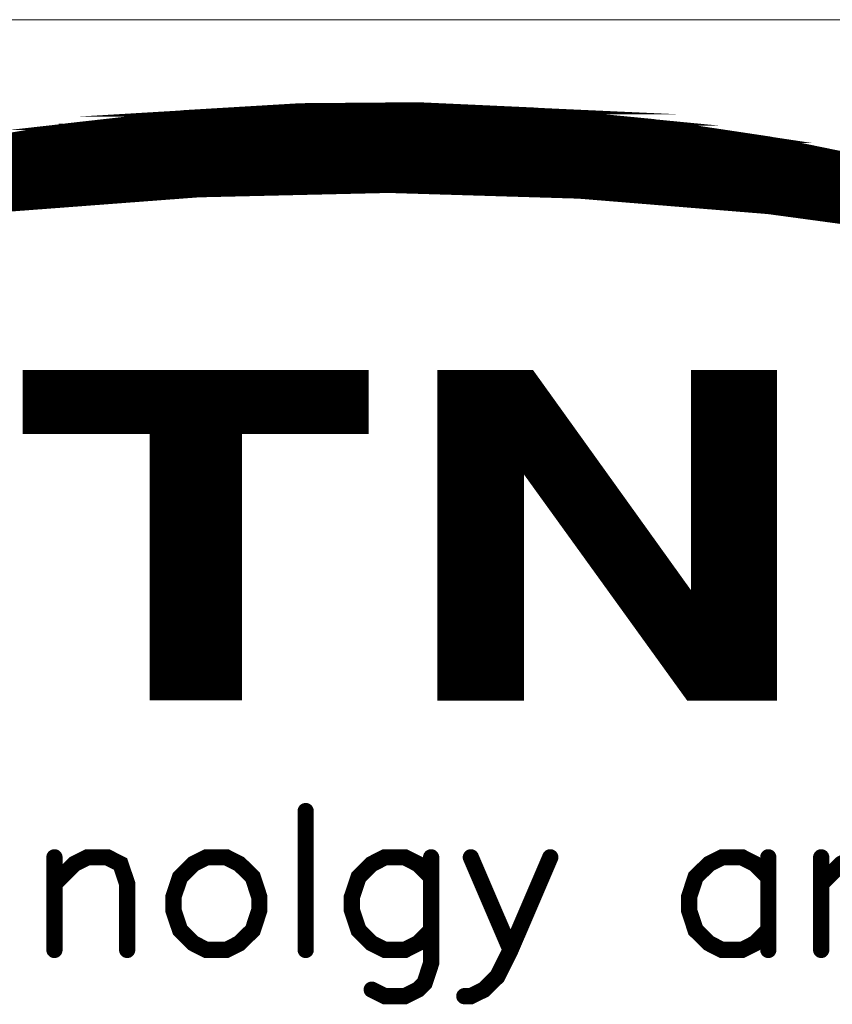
# Model space of a CAD drawing. Header units: millimetres. Extents: x 4497 to 11741, y 5958 to 12619.
# Tile 387 of 424: x 8986 to 9042, y 9069 to 9137. Entities that reach past the tile are written whole.
import ezdxf

# ---------------------------------------------------------------- set-up
doc = ezdxf.new("R2010")
doc.units = ezdxf.units.MM
doc.header["$LTSCALE"] = 0.8
doc.layers.get('0').update_dxf_attribs({"linetype": 'CONTINUOUS', "lineweight": 0})

# ---------------------------------------------------------------- blocks, each defined once
blk = doc.blocks.new('SMOOTH_0$0254')
at = {"const_width": 0.0127}
blk.add_lwpolyline([(-0.00635, 0, 1), (0.00635, 0, 1)], format="xyb", close=True, dxfattribs=at)
blk = doc.blocks.new('SMOOTH_0$064516')
at = {"const_width": 0.032258}
blk.add_lwpolyline([(-0.0161286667, 0, 1), (0.0161286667, 0, 1)], format="xyb", close=True, dxfattribs=at)
blk = doc.blocks.new('logo')
at = {"color": 7}
for points, const_width in [([(-3467.913597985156, 5347.052217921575), (-3461.790997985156, 5348.074097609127), (-3455.625486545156, 5348.769598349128), (-3449.425590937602, 5349.138862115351), (-3443.217123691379, 5349.190336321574), (-3437.008665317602, 5348.907010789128), (-3430.834528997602, 5348.305922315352), (-3424.694794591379, 5347.387070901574), (-3418.606569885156, 5346.141955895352), (-3412.595631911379, 5344.579122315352), (-3406.679097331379, 5342.707159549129), (-3400.865670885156, 5340.525978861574), (-3395.172415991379, 5338.044329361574), (-3404.927341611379, 5340.422968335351), (-3414.78528663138, 5342.277796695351), (-3424.737759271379, 5343.625939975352), (-3434.741670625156, 5344.441674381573), (-3444.771412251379, 5344.742285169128), (-3454.809725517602, 5344.51038947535), (-3464.813636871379, 5343.754718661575)], 0.3380740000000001), ([(-3456.762737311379, 5348.419217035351), (-3434.111797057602, 5348.419217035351)], 0.3380740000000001), ([(-3435.295056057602, 5348.588236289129), (-3455.748497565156, 5348.588245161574)], 0.3380740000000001), ([(-3463.777799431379, 5347.742998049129), (-3427.181288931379, 5347.743024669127)], 0.3380740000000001), ([(-3426.843161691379, 5347.574014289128), (-3463.862238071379, 5347.574005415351)], 0.3380740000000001), ([(-3421.603076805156, 5346.728838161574), (-3469.271519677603, 5346.728838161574)], 0.3380740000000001), ([(-3470.623815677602, 5346.390728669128), (-3420.250798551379, 5346.390728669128)], 0.3380740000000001), ([(-3418.222336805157, 5345.883635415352), (-3472.483213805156, 5345.88360879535)], 0.3380740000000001), ([(-3475.525835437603, 5345.207496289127), (-3415.517656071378, 5345.207478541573)], 0.3380740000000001), ([(-3474.342576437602, 5345.54557028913), (-3416.869987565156, 5345.545552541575)], 0.3380740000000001), ([(-3476.201965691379, 5344.953914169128), (-3414.587979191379, 5344.953905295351)], 0.3380740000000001), ([(-3478.737565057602, 5344.277739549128), (-3459.29831893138, 5344.277748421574)], 0.3380740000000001), ([(-3430.731048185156, 5344.362320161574), (-3412.136987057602, 5344.362320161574)], 0.3380740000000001), ([(-3411.629858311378, 5344.193265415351), (-3429.46326181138, 5344.193300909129)], 0.3380740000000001), ([(-3411.122773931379, 5344.024237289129), (-3427.519371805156, 5344.024237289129)], 0.3380740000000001), ([(-3410.615662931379, 5343.855191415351), (-3425.40642705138, 5343.855191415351)], 0.3380740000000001), ([(-3409.263322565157, 5343.348071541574), (-3422.279189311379, 5343.348098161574)], 0.3380740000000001), ([(-3463.862300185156, 5334.811711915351), (-3446.028896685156, 5334.811711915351)], 0.3380740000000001), ([(-3441.802971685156, 5334.980748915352), (-3441.802971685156, 5318.077048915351)], 0.3380740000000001), ([(-3441.549416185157, 5334.980748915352), (-3441.549416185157, 5318.077048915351)], 0.3380740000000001), ([(-3441.295860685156, 5334.980748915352), (-3441.295860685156, 5318.077048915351)], 0.3380740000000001), ([(-3441.042305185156, 5334.980748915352), (-3441.042305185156, 5318.077048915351)], 0.3380740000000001), ([(-3440.788749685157, 5334.980748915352), (-3440.788749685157, 5318.077048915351)], 0.3380740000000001), ([(-3440.535194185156, 5334.980748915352), (-3440.535194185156, 5318.077048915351)], 0.3380740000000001), ([(-3440.281638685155, 5334.980748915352), (-3440.281638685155, 5318.077048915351)], 0.3380740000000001), ([(-3439.943564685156, 5334.980748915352), (-3439.943564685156, 5318.077048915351)], 0.3380740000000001), ([(-3439.690009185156, 5334.980748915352), (-3439.690009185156, 5318.077048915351)], 0.3380740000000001), ([(-3439.436453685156, 5334.980748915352), (-3439.436453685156, 5318.077048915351)], 0.3380740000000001), ([(-3439.182898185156, 5334.980748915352), (-3439.182898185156, 5318.077048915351)], 0.3380740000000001), ([(-3438.929342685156, 5334.980748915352), (-3438.929342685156, 5318.077048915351)], 0.3380740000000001), ([(-3438.675787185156, 5334.980748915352), (-3438.675787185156, 5318.077048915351)], 0.3380740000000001), ([(-3438.422231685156, 5334.980748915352), (-3438.422231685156, 5318.077048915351)], 0.3380740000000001), ([(-3438.168676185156, 5334.980748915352), (-3438.168676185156, 5318.077048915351)], 0.3380740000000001), ([(-3437.915120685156, 5334.980748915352), (-3437.915120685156, 5318.077048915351)], 0.3380740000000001), ([(-3437.661565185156, 5334.980748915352), (-3437.661565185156, 5330.163194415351)], 0.3380740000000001), ([(-3437.408009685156, 5334.980748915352), (-3437.408009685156, 5329.909638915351)], 0.3380740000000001), ([(-3437.154454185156, 5334.811711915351), (-3437.154454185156, 5329.487046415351)], 0.3380740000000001), ([(-3428.449048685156, 5334.980748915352), (-3428.449048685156, 5318.077048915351)], 0.3380740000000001), ([(-3428.195493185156, 5334.980748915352), (-3428.195493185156, 5318.077048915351)], 0.3380740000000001), ([(-3427.941937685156, 5334.980748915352), (-3427.941937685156, 5318.077048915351)], 0.3380740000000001), ([(-3427.688382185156, 5334.980748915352), (-3427.688382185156, 5318.077048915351)], 0.3380740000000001), ([(-3427.434826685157, 5334.980748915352), (-3427.434826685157, 5318.077048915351)], 0.3380740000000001), ([(-3427.181271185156, 5334.980748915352), (-3427.181271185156, 5318.077048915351)], 0.3380740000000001), ([(-3426.927715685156, 5334.980748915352), (-3426.927715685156, 5318.077048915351)], 0.3380740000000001), ([(-3426.674160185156, 5334.980748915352), (-3426.674160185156, 5318.077048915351)], 0.3380740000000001), ([(-3426.420604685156, 5334.980748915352), (-3426.420604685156, 5318.077048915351)], 0.3380740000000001), ([(-3426.167049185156, 5334.980748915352), (-3426.167049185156, 5318.077048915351)], 0.3380740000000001), ([(-3425.913493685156, 5334.980748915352), (-3425.913493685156, 5318.077048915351)], 0.3380740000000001), ([(-3425.659938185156, 5334.980748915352), (-3425.659938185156, 5318.077048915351)], 0.3380740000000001), ([(-3425.406382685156, 5334.980748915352), (-3425.406382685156, 5318.077048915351)], 0.3380740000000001), ([(-3425.152827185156, 5334.980748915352), (-3425.152827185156, 5318.077048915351)], 0.3380740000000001), ([(-3424.899271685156, 5334.980748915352), (-3424.899271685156, 5318.077048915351)], 0.3380740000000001), ([(-3424.645716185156, 5334.980748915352), (-3424.645716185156, 5318.077048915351)], 0.3380740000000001), ([(-3446.028896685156, 5334.558156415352), (-3463.862300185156, 5334.558156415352)], 0.3380740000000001), ([(-3446.028896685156, 5334.304600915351), (-3463.862300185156, 5334.304600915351)], 0.3380740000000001), ([(-3436.900898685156, 5334.389119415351), (-3436.900898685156, 5329.233490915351)], 0.3380740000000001), ([(-3446.028896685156, 5334.051045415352), (-3463.862300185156, 5334.051045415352)], 0.3380740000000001), ([(-3446.028896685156, 5333.797489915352), (-3463.862300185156, 5333.797489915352)], 0.3380740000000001), ([(-3436.647343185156, 5334.051045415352), (-3436.647343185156, 5328.895416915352)], 0.3380740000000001), ([(-3436.393787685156, 5333.712971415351), (-3436.393787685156, 5328.55734291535)], 0.3380740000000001), ([(-3446.028896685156, 5333.543934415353), (-3463.862300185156, 5333.543934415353)], 0.3380740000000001), ([(-3446.028896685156, 5333.290378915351), (-3463.862300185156, 5333.290378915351)], 0.3380740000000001), ([(-3436.140232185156, 5333.374897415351), (-3436.140232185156, 5328.134750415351)], 0.3380740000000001), ([(-3446.028896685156, 5333.036823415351), (-3463.862300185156, 5333.036823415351)], 0.3380740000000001), ([(-3446.028896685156, 5332.783267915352), (-3463.862300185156, 5332.783267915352)], 0.3380740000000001), ([(-3435.886676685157, 5332.952304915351), (-3435.886676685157, 5327.796676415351)], 0.3380740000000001), ([(-3435.633121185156, 5332.698749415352), (-3435.633121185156, 5327.374083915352)], 0.3380740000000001), ([(-3446.028896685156, 5332.529712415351), (-3463.862300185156, 5332.529712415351)], 0.3380740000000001), ([(-3446.028896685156, 5332.276156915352), (-3463.862300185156, 5332.276156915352)], 0.3380740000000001), ([(-3435.379565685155, 5332.276156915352), (-3435.379565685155, 5327.036009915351)], 0.3380740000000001), ([(-3457.016301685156, 5332.022601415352), (-3457.016301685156, 5318.077048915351)], 0.3380740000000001), ([(-3456.762746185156, 5332.022601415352), (-3456.762746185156, 5318.077048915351)], 0.3380740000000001), ([(-3456.509190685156, 5332.022601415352), (-3456.509190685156, 5318.077048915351)], 0.3380740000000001), ([(-3456.255635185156, 5332.022601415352), (-3456.255635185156, 5318.077048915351)], 0.3380740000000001), ([(-3456.002079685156, 5332.022601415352), (-3456.002079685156, 5318.077048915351)], 0.3380740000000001), ([(-3455.748524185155, 5332.022601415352), (-3455.748524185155, 5318.077048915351)], 0.3380740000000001), ([(-3455.494968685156, 5332.022601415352), (-3455.494968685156, 5318.077048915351)], 0.3380740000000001), ([(-3455.241413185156, 5332.022601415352), (-3455.241413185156, 5318.077048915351)], 0.3380740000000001), ([(-3454.987857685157, 5332.022601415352), (-3454.987857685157, 5318.077048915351)], 0.3380740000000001), ([(-3454.734302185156, 5332.022601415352), (-3454.734302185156, 5318.077048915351)], 0.3380740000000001), ([(-3454.480746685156, 5332.022601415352), (-3454.480746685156, 5318.077048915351)], 0.3380740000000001), ([(-3454.227191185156, 5332.022601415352), (-3454.227191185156, 5318.077048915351)], 0.3380740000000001), ([(-3453.973635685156, 5332.022601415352), (-3453.973635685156, 5318.077048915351)], 0.3380740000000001), ([(-3453.720080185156, 5332.022601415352), (-3453.720080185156, 5318.077048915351)], 0.3380740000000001), ([(-3453.466524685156, 5332.022601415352), (-3453.466524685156, 5318.077048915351)], 0.3380740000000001), ([(-3453.212969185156, 5332.022601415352), (-3453.212969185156, 5318.077048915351)], 0.3380740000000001), ([(-3452.959413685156, 5332.022601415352), (-3452.959413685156, 5318.077048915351)], 0.3380740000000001), ([(-3435.126010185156, 5331.938082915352), (-3435.126010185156, 5326.697935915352)], 0.3380740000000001), ([(-3434.872454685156, 5331.60000891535), (-3434.872454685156, 5326.35986191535)], 0.3380740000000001), ([(-3434.618899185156, 5331.261934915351), (-3434.618899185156, 5325.937269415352)], 0.3380740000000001), ([(-3434.365343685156, 5330.923860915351), (-3434.365343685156, 5325.68371391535)], 0.3380740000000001), ([(-3434.111788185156, 5330.585786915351), (-3434.111788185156, 5325.26112141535)], 0.3380740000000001), ([(-3433.858232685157, 5330.247712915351), (-3433.858232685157, 5325.007565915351)], 0.3380740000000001), ([(-3433.604677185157, 5329.909638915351), (-3433.604677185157, 5324.584973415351)], 0.3380740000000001), ([(-3433.351121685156, 5329.487046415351), (-3433.351121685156, 5324.331417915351)], 0.3380740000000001), ([(-3433.097566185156, 5329.148972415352), (-3433.097566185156, 5323.908825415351)], 0.3380740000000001), ([(-3432.844010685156, 5328.810898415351), (-3432.844010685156, 5323.570751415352)], 0.3380740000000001), ([(-3432.590455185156, 5328.472824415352), (-3432.590455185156, 5323.232677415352)], 0.3380740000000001), ([(-3432.336899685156, 5328.134750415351), (-3432.336899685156, 5322.894603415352)], 0.3380740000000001), ([(-3432.083344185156, 5327.712157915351), (-3432.083344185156, 5322.472010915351)], 0.3380740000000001), ([(-3431.829788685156, 5327.374083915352), (-3431.829788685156, 5322.218455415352)], 0.3380740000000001), ([(-3431.576233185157, 5326.951491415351), (-3431.576233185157, 5321.79586291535)], 0.3380740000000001), ([(-3431.322677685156, 5326.613417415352), (-3431.322677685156, 5321.457788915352)], 0.3380740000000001), ([(-3431.069122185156, 5326.275343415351), (-3431.069122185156, 5321.11971491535)], 0.3380740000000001), ([(-3430.815566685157, 5326.021787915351), (-3430.815566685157, 5320.78164091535)], 0.3380740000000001), ([(-3430.562011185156, 5325.599195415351), (-3430.562011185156, 5320.359048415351)], 0.3380740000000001), ([(-3430.308455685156, 5325.26112141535), (-3430.308455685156, 5320.105492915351)], 0.3380740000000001), ([(-3430.054900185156, 5324.923047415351), (-3430.054900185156, 5319.682900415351)], 0.3380740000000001), ([(-3429.801344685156, 5324.584973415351), (-3429.801344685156, 5319.344826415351)], 0.3380740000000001), ([(-3429.547789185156, 5324.246899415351), (-3429.547789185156, 5319.091270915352)], 0.3380740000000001), ([(-3429.294233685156, 5323.824306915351), (-3429.294233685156, 5318.753196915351)], 0.3380740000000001), ([(-3429.040678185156, 5323.570751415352), (-3429.040678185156, 5318.330604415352)], 0.3380740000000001), ([(-3428.787122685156, 5323.148158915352), (-3428.787122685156, 5318.077048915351)], 0.3380740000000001), ([(-3428.618085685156, 5317.992530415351), (-3428.618085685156, 5323.148158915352)], 0.3380740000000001), ([(-3449.150810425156, 5311.965416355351), (-3449.150810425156, 5304.640639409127)], 0.85870796), ([(-3462.409256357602, 5308.126989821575), (-3461.361635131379, 5309.174611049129), (-3460.666081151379, 5309.526687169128), (-3459.618459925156, 5309.526687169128), (-3458.922905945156, 5309.174611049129), (-3458.570829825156, 5308.126989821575), (-3458.570829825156, 5304.640639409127)], 0.85870796), ([(-3462.409256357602, 5309.526687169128), (-3462.409256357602, 5304.640639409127)], 0.85870796), ([(-3454.388925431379, 5309.526687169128), (-3455.084479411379, 5309.174611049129), (-3455.780033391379, 5308.479057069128), (-3456.132100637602, 5307.431435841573), (-3456.132100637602, 5306.735881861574), (-3455.780033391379, 5305.688260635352), (-3455.084479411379, 5304.992706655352), (-3454.388925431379, 5304.640639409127), (-3453.341304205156, 5304.640639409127), (-3452.645750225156, 5304.992706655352), (-3451.941606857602, 5305.688260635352), (-3451.598128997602, 5306.735881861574), (-3451.598128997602, 5307.431435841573), (-3451.941606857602, 5308.479057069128), (-3452.645750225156, 5309.174611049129), (-3453.341304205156, 5309.526687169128), (-3454.388925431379, 5309.526687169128)], 0.85870796), ([(-3442.530167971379, 5308.479057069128), (-3443.225721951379, 5309.174611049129), (-3443.921275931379, 5309.526687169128), (-3444.968897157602, 5309.526687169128), (-3445.664451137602, 5309.174611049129), (-3446.360005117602, 5308.479057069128), (-3446.712072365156, 5307.431435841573), (-3446.712072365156, 5306.735881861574), (-3446.360005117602, 5305.688260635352), (-3445.664451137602, 5304.992706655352), (-3444.968897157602, 5304.640639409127), (-3443.921275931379, 5304.640639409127), (-3443.225721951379, 5304.992706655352), (-3442.530167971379, 5305.688260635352)], 0.85870796), ([(-3442.530167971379, 5309.526687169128), (-3442.530167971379, 5303.945085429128), (-3442.873654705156, 5302.897455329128), (-3443.225721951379, 5302.545388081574), (-3443.921275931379, 5302.201901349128), (-3444.968897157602, 5302.201901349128), (-3445.664451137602, 5302.545388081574)], 0.85870796), ([(-3436.244422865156, 5309.526687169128), (-3438.339674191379, 5304.640639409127), (-3439.035228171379, 5303.240942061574), (-3439.739371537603, 5302.545388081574), (-3440.434925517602, 5302.201901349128), (-3440.778403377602, 5302.201901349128)], 0.85870796), ([(-3440.434925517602, 5309.526687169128), (-3438.339674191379, 5304.640639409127)], 0.85870796), ([(-3424.737741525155, 5308.479057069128), (-3425.433295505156, 5309.174611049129), (-3426.128849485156, 5309.526687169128), (-3427.176470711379, 5309.526687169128), (-3427.872024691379, 5309.174611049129), (-3428.576168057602, 5308.479057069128), (-3428.919645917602, 5307.431435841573), (-3428.919645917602, 5306.735881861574), (-3428.576168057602, 5305.688260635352), (-3427.872024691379, 5304.992706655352), (-3427.176470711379, 5304.640639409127), (-3426.128849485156, 5304.640639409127), (-3425.433295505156, 5304.992706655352), (-3424.737741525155, 5305.688260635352)], 0.85870796), ([(-3424.737741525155, 5309.526687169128), (-3424.737741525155, 5304.640639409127)], 0.85870796), ([(-3421.946936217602, 5308.126989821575), (-3420.899314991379, 5309.174611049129), (-3420.203761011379, 5309.526687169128), (-3419.156139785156, 5309.526687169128), (-3418.451996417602, 5309.174611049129), (-3418.108518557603, 5308.126989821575), (-3418.108518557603, 5304.640639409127)], 0.85870796), ([(-3421.946936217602, 5309.526687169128), (-3421.946936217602, 5304.640639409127)], 0.85870796)]:
    blk.add_lwpolyline(points, dxfattribs=dict(at, const_width=const_width))
at = {"color": 7, "const_width": 0.3380740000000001}
for points in [[(-3459.730095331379, 5348.297359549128), (-3455.625504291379, 5348.761062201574), (-3435.597459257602, 5348.761062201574), (-3430.834528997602, 5348.297324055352)], [(-3455.616897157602, 5348.761062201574), (-3453.313166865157, 5348.898430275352), (-3437.008665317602, 5348.898465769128), (-3435.597503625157, 5348.761071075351)], [(-3453.313113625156, 5348.898474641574), (-3449.425590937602, 5349.130317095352), (-3442.089864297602, 5349.130325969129), (-3437.017245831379, 5348.898483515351)], [(-3449.417019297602, 5349.130317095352), (-3443.217150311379, 5349.181835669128), (-3443.217150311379, 5349.181835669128), (-3442.089917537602, 5349.130290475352)], [(-3461.782435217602, 5348.065499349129), (-3459.730113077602, 5348.297341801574), (-3430.834582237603, 5348.297395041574), (-3429.285307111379, 5348.065463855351)], [(-3465.909848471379, 5347.378517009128), (-3461.850981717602, 5348.056874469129), (-3429.227896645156, 5348.056901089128), (-3424.694803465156, 5347.378517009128)], [(-3461.850937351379, 5348.056883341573), (-3461.799578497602, 5348.065454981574), (-3461.799578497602, 5348.065454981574), (-3461.790980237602, 5348.056909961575)], [(-3461.790980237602, 5348.056927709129), (-3461.791006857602, 5348.065579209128), (-3429.285262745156, 5348.065508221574), (-3429.227887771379, 5348.056918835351)], [(-3467.913535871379, 5347.043664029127), (-3465.909759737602, 5347.378579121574), (-3424.694767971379, 5347.378552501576), (-3423.059510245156, 5347.043681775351)], [(-3472.035696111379, 5346.133419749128), (-3467.922151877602, 5347.043655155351), (-3423.059563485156, 5347.043690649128), (-3418.615088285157, 5346.133446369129)], [(-3473.976054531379, 5345.704110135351), (-3472.035687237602, 5346.133455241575), (-3418.606569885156, 5346.133472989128), (-3416.957576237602, 5345.704101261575)], [(-3477.436255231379, 5344.750927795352), (-3473.976072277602, 5345.704092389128), (-3416.957567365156, 5345.704074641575), (-3413.296802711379, 5344.750927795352)], [(-3478.277908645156, 5344.519032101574), (-3477.436228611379, 5344.750910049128), (-3444.779966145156, 5344.750847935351), (-3454.809690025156, 5344.519032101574)], [(-3438.576601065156, 5344.570577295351), (-3444.771465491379, 5344.750874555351), (-3413.296784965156, 5344.750883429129), (-3412.604247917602, 5344.570577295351)], [(-3434.741688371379, 5344.45893301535), (-3438.576592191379, 5344.570559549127), (-3412.604212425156, 5344.570586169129), (-3412.250911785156, 5344.458906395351)], [(-3480.817518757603, 5343.771986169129), (-3479.969849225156, 5344.055382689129), (-3460.948563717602, 5344.055338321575), (-3464.700004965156, 5343.771968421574)], [(-3479.961224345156, 5344.055347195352), (-3478.277873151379, 5344.519049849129), (-3454.809663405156, 5344.519058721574), (-3460.948439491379, 5344.055347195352)], [(-3424.737741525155, 5343.634582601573), (-3434.733107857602, 5344.458950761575), (-3412.250876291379, 5344.458959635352), (-3409.641646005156, 5343.634600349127)], [(-3484.644720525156, 5342.492486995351), (-3480.843171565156, 5343.763352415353), (-3464.822235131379, 5343.763352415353), (-3474.774663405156, 5342.492513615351)], [(-3464.813645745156, 5343.763396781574), (-3464.813672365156, 5343.772048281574), (-3464.699960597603, 5343.772012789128), (-3464.813645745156, 5343.763396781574)], [(-3417.78123453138, 5342.698579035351), (-3424.729143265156, 5343.634591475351), (-3409.641646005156, 5343.634547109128), (-3406.679115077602, 5342.698543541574)], [(-3463.911981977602, 5332.03338251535), (-3463.911955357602, 5335.064619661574), (-3445.99933961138, 5335.064610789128), (-3445.999330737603, 5332.03338251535)], [(-3442.032116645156, 5330.135669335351), (-3442.032098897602, 5335.064637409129), (-3437.240543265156, 5335.064637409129), (-3433.702567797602, 5330.135669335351)], [(-3428.644883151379, 5323.137191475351), (-3428.644874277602, 5335.064637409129), (-3424.454371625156, 5335.064619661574), (-3424.454362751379, 5323.137200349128)], [(-3457.222677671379, 5317.976372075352), (-3457.22273091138, 5332.033426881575), (-3452.680143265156, 5332.033444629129), (-3452.680116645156, 5317.976345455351)], [(-3442.032152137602, 5317.967791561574), (-3442.032161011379, 5330.135669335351), (-3437.807291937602, 5330.135722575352), (-3437.807291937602, 5317.96777381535)], [(-3432.668913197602, 5323.137209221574), (-3437.721469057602, 5330.135660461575), (-3433.702594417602, 5330.13569595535), (-3428.679231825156, 5323.137191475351)], [(-3428.93679807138, 5317.967764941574), (-3432.668859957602, 5323.137182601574), (-3424.454353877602, 5323.137200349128), (-3424.454318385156, 5317.967764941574)]]:
    blk.add_lwpolyline(points, close=True, dxfattribs=at)
at = {"color": 7, "xscale": 13.31, "yscale": 13.31, "zscale": 13.31}
for name, p in [('SMOOTH_0$0254', (-3455.625504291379, 5348.761062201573)), ('SMOOTH_0$0254', (-3455.625486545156, 5348.769598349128)), ('SMOOTH_0$0254', (-3455.616897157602, 5348.761062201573)), ('SMOOTH_0$0254', (-3453.313166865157, 5348.89843027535)), ('SMOOTH_0$0254', (-3453.313113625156, 5348.898474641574)), ('SMOOTH_0$0254', (-3449.425590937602, 5349.13886211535)), ('SMOOTH_0$0254', (-3449.425590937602, 5349.130317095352)), ('SMOOTH_0$0254', (-3449.417019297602, 5349.130317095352)), ('SMOOTH_0$0254', (-3443.217150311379, 5349.181835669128)), ('SMOOTH_0$0254', (-3443.217150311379, 5349.181835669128)), ('SMOOTH_0$0254', (-3443.217123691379, 5349.190336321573)), ('SMOOTH_0$0254', (-3442.089917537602, 5349.130290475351)), ('SMOOTH_0$0254', (-3442.089864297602, 5349.130325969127)), ('SMOOTH_0$0254', (-3437.017245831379, 5348.898483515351)), ('SMOOTH_0$0254', (-3437.008665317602, 5348.907010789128)), ('SMOOTH_0$0254', (-3437.008665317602, 5348.898465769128)), ('SMOOTH_0$0254', (-3435.597503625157, 5348.761071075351)), ('SMOOTH_0$0254', (-3435.597459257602, 5348.761062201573)), ('SMOOTH_0$0254', (-3459.730113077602, 5348.297341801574)), ('SMOOTH_0$0254', (-3459.730095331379, 5348.297359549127)), ('SMOOTH_0$0254', (-3456.762737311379, 5348.41921703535)), ('SMOOTH_0$0254', (-3455.748497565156, 5348.588245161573)), ('SMOOTH_0$0254', (-3435.295056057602, 5348.588236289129)), ('SMOOTH_0$0254', (-3434.111797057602, 5348.41921703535)), ('SMOOTH_0$0254', (-3430.834582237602, 5348.297395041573)), ('SMOOTH_0$0254', (-3430.834528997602, 5348.30592231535)), ('SMOOTH_0$0254', (-3430.834528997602, 5348.297324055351)), ('SMOOTH_0$0254', (-3463.777799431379, 5347.742998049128)), ('SMOOTH_0$0254', (-3461.850981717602, 5348.056874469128)), ('SMOOTH_0$0254', (-3461.850937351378, 5348.056883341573)), ('SMOOTH_0$0254', (-3461.799578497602, 5348.065454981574)), ('SMOOTH_0$0254', (-3461.799578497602, 5348.065454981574)), ('SMOOTH_0$0254', (-3461.791006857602, 5348.065579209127)), ('SMOOTH_0$0254', (-3461.790997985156, 5348.074097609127)), ('SMOOTH_0$0254', (-3461.790980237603, 5348.056927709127)), ('SMOOTH_0$0254', (-3461.790980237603, 5348.056909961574)), ('SMOOTH_0$0254', (-3461.782435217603, 5348.065499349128)), ('SMOOTH_0$0254', (-3429.285307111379, 5348.065463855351)), ('SMOOTH_0$0254', (-3429.285262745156, 5348.065508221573)), ('SMOOTH_0$0254', (-3429.227896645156, 5348.056901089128)), ('SMOOTH_0$0254', (-3429.227887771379, 5348.05691883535)), ('SMOOTH_0$0254', (-3427.181288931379, 5347.743024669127)), ('SMOOTH_0$0254', (-3463.862238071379, 5347.574005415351)), ('SMOOTH_0$0254', (-3426.843161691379, 5347.574014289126)), ('SMOOTH_0$0254', (-3424.694803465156, 5347.378517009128)), ('SMOOTH_0$0254', (-3424.694794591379, 5347.387070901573)), ('SMOOTH_0$0254', (-3424.694767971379, 5347.378552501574)), ('SMOOTH_0$0254', (-3423.059563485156, 5347.043690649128)), ('SMOOTH_0$0254', (-3423.059510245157, 5347.043681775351)), ('SMOOTH_0$0254', (-3421.603076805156, 5346.728838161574)), ('SMOOTH_0$0254', (-3444.779966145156, 5344.750847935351)), ('SMOOTH_0$0254', (-3444.771465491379, 5344.75087455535)), ('SMOOTH_0$0254', (-3444.771412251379, 5344.742285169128)), ('SMOOTH_0$0254', (-3438.576601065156, 5344.570577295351)), ('SMOOTH_0$0254', (-3438.576592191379, 5344.570559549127)), ('SMOOTH_0$0254', (-3460.948563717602, 5344.055338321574)), ('SMOOTH_0$0254', (-3460.948439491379, 5344.05534719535)), ('SMOOTH_0$0254', (-3459.29831893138, 5344.277748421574)), ('SMOOTH_0$0254', (-3454.809725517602, 5344.51038947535)), ('SMOOTH_0$0254', (-3454.809690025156, 5344.519032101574)), ('SMOOTH_0$0254', (-3454.809663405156, 5344.519058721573)), ('SMOOTH_0$0254', (-3434.741688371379, 5344.458933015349)), ('SMOOTH_0$0254', (-3434.741670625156, 5344.441674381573)), ('SMOOTH_0$0254', (-3434.733107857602, 5344.458950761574)), ('SMOOTH_0$0254', (-3430.731048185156, 5344.362320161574)), ('SMOOTH_0$0254', (-3429.463261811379, 5344.193300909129)), ('SMOOTH_0$0254', (-3427.519371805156, 5344.024237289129)), ('SMOOTH_0$0254', (-3425.40642705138, 5343.85519141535)), ('SMOOTH_0$0254', (-3424.737759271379, 5343.625939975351)), ('SMOOTH_0$0254', (-3424.737741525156, 5343.634582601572)), ('SMOOTH_0$0254', (-3424.729143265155, 5343.63459147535)), ('SMOOTH_0$0254', (-3422.279189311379, 5343.348098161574)), ('SMOOTH_0$0254', (-3463.911955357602, 5335.064619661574)), ('SMOOTH_0$0254', (-3463.862300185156, 5334.81171191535)), ('SMOOTH_0$0254', (-3446.028896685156, 5334.81171191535)), ('SMOOTH_0$0254', (-3445.99933961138, 5335.064610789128)), ('SMOOTH_0$0254', (-3442.032098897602, 5335.064637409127)), ('SMOOTH_0$0254', (-3441.802971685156, 5334.980748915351)), ('SMOOTH_0$0254', (-3441.549416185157, 5334.980748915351)), ('SMOOTH_0$0254', (-3441.295860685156, 5334.980748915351)), ('SMOOTH_0$0254', (-3441.042305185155, 5334.980748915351)), ('SMOOTH_0$0254', (-3440.788749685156, 5334.980748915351)), ('SMOOTH_0$0254', (-3440.535194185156, 5334.980748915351)), ('SMOOTH_0$0254', (-3440.281638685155, 5334.980748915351)), ('SMOOTH_0$0254', (-3439.943564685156, 5334.980748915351)), ('SMOOTH_0$0254', (-3439.690009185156, 5334.980748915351)), ('SMOOTH_0$0254', (-3439.436453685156, 5334.980748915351)), ('SMOOTH_0$0254', (-3439.182898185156, 5334.980748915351)), ('SMOOTH_0$0254', (-3438.929342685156, 5334.980748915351)), ('SMOOTH_0$0254', (-3438.675787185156, 5334.980748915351)), ('SMOOTH_0$0254', (-3438.422231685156, 5334.980748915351)), ('SMOOTH_0$0254', (-3438.168676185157, 5334.980748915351)), ('SMOOTH_0$0254', (-3437.915120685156, 5334.980748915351)), ('SMOOTH_0$0254', (-3437.661565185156, 5334.980748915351)), ('SMOOTH_0$0254', (-3437.408009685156, 5334.980748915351)), ('SMOOTH_0$0254', (-3437.240543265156, 5335.064637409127)), ('SMOOTH_0$0254', (-3437.154454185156, 5334.81171191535)), ('SMOOTH_0$0254', (-3428.644874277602, 5335.064637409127)), ('SMOOTH_0$0254', (-3428.449048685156, 5334.980748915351)), ('SMOOTH_0$0254', (-3428.195493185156, 5334.980748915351)), ('SMOOTH_0$0254', (-3427.941937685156, 5334.980748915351)), ('SMOOTH_0$0254', (-3427.688382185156, 5334.980748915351)), ('SMOOTH_0$0254', (-3427.434826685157, 5334.980748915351)), ('SMOOTH_0$0254', (-3427.181271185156, 5334.980748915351)), ('SMOOTH_0$0254', (-3426.927715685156, 5334.980748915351)), ('SMOOTH_0$0254', (-3426.674160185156, 5334.980748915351)), ('SMOOTH_0$0254', (-3426.420604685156, 5334.980748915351)), ('SMOOTH_0$0254', (-3426.167049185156, 5334.980748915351)), ('SMOOTH_0$0254', (-3425.913493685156, 5334.980748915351)), ('SMOOTH_0$0254', (-3425.659938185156, 5334.980748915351)), ('SMOOTH_0$0254', (-3425.406382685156, 5334.980748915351)), ('SMOOTH_0$0254', (-3425.152827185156, 5334.980748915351)), ('SMOOTH_0$0254', (-3424.899271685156, 5334.980748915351)), ('SMOOTH_0$0254', (-3424.645716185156, 5334.980748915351)), ('SMOOTH_0$0254', (-3424.454371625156, 5335.064619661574)), ('SMOOTH_0$0254', (-3463.862300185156, 5334.558156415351)), ('SMOOTH_0$0254', (-3463.862300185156, 5334.30460091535)), ('SMOOTH_0$0254', (-3446.028896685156, 5334.558156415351)), ('SMOOTH_0$0254', (-3446.028896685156, 5334.30460091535)), ('SMOOTH_0$0254', (-3436.900898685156, 5334.38911941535)), ('SMOOTH_0$0254', (-3463.862300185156, 5334.051045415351)), ('SMOOTH_0$0254', (-3463.862300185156, 5333.797489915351)), ('SMOOTH_0$0254', (-3446.028896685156, 5334.051045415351)), ('SMOOTH_0$0254', (-3446.028896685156, 5333.797489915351)), ('SMOOTH_0$0254', (-3436.647343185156, 5334.051045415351)), ('SMOOTH_0$0254', (-3436.393787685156, 5333.712971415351)), ('SMOOTH_0$0254', (-3463.862300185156, 5333.543934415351)), ('SMOOTH_0$0254', (-3463.862300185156, 5333.290378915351)), ('SMOOTH_0$0254', (-3446.028896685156, 5333.543934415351)), ('SMOOTH_0$0254', (-3446.028896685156, 5333.290378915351)), ('SMOOTH_0$0254', (-3436.140232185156, 5333.374897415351)), ('SMOOTH_0$0254', (-3463.862300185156, 5333.036823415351)), ('SMOOTH_0$0254', (-3463.862300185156, 5332.783267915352)), ('SMOOTH_0$0254', (-3446.028896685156, 5333.036823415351)), ('SMOOTH_0$0254', (-3446.028896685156, 5332.783267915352)), ('SMOOTH_0$0254', (-3435.886676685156, 5332.952304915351)), ('SMOOTH_0$0254', (-3435.633121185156, 5332.698749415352)), ('SMOOTH_0$0254', (-3463.862300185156, 5332.529712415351)), ('SMOOTH_0$0254', (-3463.862300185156, 5332.276156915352)), ('SMOOTH_0$0254', (-3446.028896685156, 5332.529712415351)), ('SMOOTH_0$0254', (-3446.028896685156, 5332.276156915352)), ('SMOOTH_0$0254', (-3435.379565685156, 5332.276156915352)), ('SMOOTH_0$0254', (-3463.911981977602, 5332.03338251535)), ('SMOOTH_0$0254', (-3457.22273091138, 5332.033426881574)), ('SMOOTH_0$0254', (-3457.016301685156, 5332.022601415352)), ('SMOOTH_0$0254', (-3456.762746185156, 5332.022601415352)), ('SMOOTH_0$0254', (-3456.509190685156, 5332.022601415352)), ('SMOOTH_0$0254', (-3456.255635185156, 5332.022601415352)), ('SMOOTH_0$0254', (-3456.002079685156, 5332.022601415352)), ('SMOOTH_0$0254', (-3455.748524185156, 5332.022601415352)), ('SMOOTH_0$0254', (-3455.494968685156, 5332.022601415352)), ('SMOOTH_0$0254', (-3455.241413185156, 5332.022601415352)), ('SMOOTH_0$0254', (-3454.987857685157, 5332.022601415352)), ('SMOOTH_0$0254', (-3454.734302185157, 5332.022601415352)), ('SMOOTH_0$0254', (-3454.480746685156, 5332.022601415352)), ('SMOOTH_0$0254', (-3454.227191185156, 5332.022601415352)), ('SMOOTH_0$0254', (-3453.973635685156, 5332.022601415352)), ('SMOOTH_0$0254', (-3453.720080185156, 5332.022601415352)), ('SMOOTH_0$0254', (-3453.466524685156, 5332.022601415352)), ('SMOOTH_0$0254', (-3453.212969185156, 5332.022601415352)), ('SMOOTH_0$0254', (-3452.959413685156, 5332.022601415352)), ('SMOOTH_0$0254', (-3452.680143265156, 5332.033444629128)), ('SMOOTH_0$0254', (-3445.999330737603, 5332.03338251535)), ('SMOOTH_0$0254', (-3435.126010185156, 5331.938082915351)), ('SMOOTH_0$0254', (-3434.872454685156, 5331.60000891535)), ('SMOOTH_0$0254', (-3434.618899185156, 5331.261934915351)), ('SMOOTH_0$0254', (-3434.365343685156, 5330.923860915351)), ('SMOOTH_0$0254', (-3434.111788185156, 5330.585786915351)), ('SMOOTH_0$0254', (-3442.032161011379, 5330.135669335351)), ('SMOOTH_0$0254', (-3442.032116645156, 5330.135669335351)), ('SMOOTH_0$0254', (-3437.807291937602, 5330.135722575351)), ('SMOOTH_0$0254', (-3437.721469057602, 5330.135660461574)), ('SMOOTH_0$0254', (-3437.661565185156, 5330.16319441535)), ('SMOOTH_0$0254', (-3433.858232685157, 5330.247712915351)), ('SMOOTH_0$0254', (-3433.702594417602, 5330.13569595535)), ('SMOOTH_0$0254', (-3433.702567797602, 5330.135669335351)), ('SMOOTH_0$0254', (-3437.408009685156, 5329.90963891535)), ('SMOOTH_0$0254', (-3437.154454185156, 5329.48704641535)), ('SMOOTH_0$0254', (-3433.604677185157, 5329.90963891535)), ('SMOOTH_0$0254', (-3433.351121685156, 5329.48704641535)), ('SMOOTH_0$0254', (-3436.900898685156, 5329.233490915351)), ('SMOOTH_0$0254', (-3433.097566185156, 5329.148972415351)), ('SMOOTH_0$0254', (-3436.647343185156, 5328.895416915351)), ('SMOOTH_0$0254', (-3436.393787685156, 5328.55734291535)), ('SMOOTH_0$0254', (-3432.844010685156, 5328.81089841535)), ('SMOOTH_0$0254', (-3432.590455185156, 5328.472824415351)), ('SMOOTH_0$0254', (-3436.140232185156, 5328.134750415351)), ('SMOOTH_0$0254', (-3432.336899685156, 5328.134750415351)), ('SMOOTH_0$0254', (-3435.886676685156, 5327.796676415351)), ('SMOOTH_0$0254', (-3432.083344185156, 5327.712157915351)), ('SMOOTH_0$0254', (-3435.633121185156, 5327.374083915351)), ('SMOOTH_0$0254', (-3435.379565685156, 5327.03600991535)), ('SMOOTH_0$0254', (-3431.829788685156, 5327.374083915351)), ('SMOOTH_0$0254', (-3431.576233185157, 5326.951491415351)), ('SMOOTH_0$0254', (-3435.126010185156, 5326.697935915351)), ('SMOOTH_0$0254', (-3431.322677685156, 5326.61341741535)), ('SMOOTH_0$0254', (-3434.872454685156, 5326.35986191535)), ('SMOOTH_0$0254', (-3434.618899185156, 5325.937269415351)), ('SMOOTH_0$0254', (-3431.069122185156, 5326.275343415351)), ('SMOOTH_0$0254', (-3430.815566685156, 5326.021787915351)), ('SMOOTH_0$0254', (-3434.365343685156, 5325.68371391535)), ('SMOOTH_0$0254', (-3430.562011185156, 5325.599195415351)), ('SMOOTH_0$0254', (-3434.111788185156, 5325.26112141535)), ('SMOOTH_0$0254', (-3433.858232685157, 5325.007565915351)), ('SMOOTH_0$0254', (-3430.308455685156, 5325.26112141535)), ('SMOOTH_0$0254', (-3430.054900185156, 5324.923047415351)), ('SMOOTH_0$0254', (-3433.604677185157, 5324.58497341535)), ('SMOOTH_0$0254', (-3433.351121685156, 5324.33141791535)), ('SMOOTH_0$0254', (-3429.801344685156, 5324.58497341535)), ('SMOOTH_0$0254', (-3433.097566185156, 5323.90882541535)), ('SMOOTH_0$0254', (-3429.547789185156, 5324.246899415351)), ('SMOOTH_0$0254', (-3429.294233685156, 5323.82430691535)), ('SMOOTH_0$0254', (-3432.844010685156, 5323.570751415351)), ('SMOOTH_0$0254', (-3429.040678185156, 5323.570751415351)), ('SMOOTH_0$0254', (-3432.668913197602, 5323.137209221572)), ('SMOOTH_0$0254', (-3432.668859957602, 5323.137182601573)), ('SMOOTH_0$0254', (-3432.590455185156, 5323.232677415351)), ('SMOOTH_0$0254', (-3432.336899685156, 5322.894603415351)), ('SMOOTH_0$0254', (-3428.787122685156, 5323.148158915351)), ('SMOOTH_0$0254', (-3428.679231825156, 5323.137191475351)), ('SMOOTH_0$0254', (-3428.644883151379, 5323.137191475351)), ('SMOOTH_0$0254', (-3428.618085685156, 5323.148158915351)), ('SMOOTH_0$0254', (-3424.454362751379, 5323.137200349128)), ('SMOOTH_0$0254', (-3424.454353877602, 5323.137200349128)), ('SMOOTH_0$0254', (-3432.083344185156, 5322.472010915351)), ('SMOOTH_0$0254', (-3431.829788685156, 5322.218455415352)), ('SMOOTH_0$0254', (-3431.576233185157, 5321.79586291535)), ('SMOOTH_0$0254', (-3431.322677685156, 5321.457788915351)), ('SMOOTH_0$0254', (-3431.069122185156, 5321.11971491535)), ('SMOOTH_0$0254', (-3430.815566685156, 5320.78164091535)), ('SMOOTH_0$0254', (-3430.562011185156, 5320.35904841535)), ('SMOOTH_0$0254', (-3430.308455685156, 5320.105492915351)), ('SMOOTH_0$0254', (-3430.054900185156, 5319.68290041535)), ('SMOOTH_0$0254', (-3429.801344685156, 5319.34482641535)), ('SMOOTH_0$0254', (-3429.547789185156, 5319.091270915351)), ('SMOOTH_0$0254', (-3429.294233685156, 5318.75319691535)), ('SMOOTH_0$0254', (-3457.016301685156, 5318.077048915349)), ('SMOOTH_0$0254', (-3456.762746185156, 5318.077048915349)), ('SMOOTH_0$0254', (-3456.509190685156, 5318.077048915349)), ('SMOOTH_0$0254', (-3456.255635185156, 5318.077048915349)), ('SMOOTH_0$0254', (-3456.002079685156, 5318.077048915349)), ('SMOOTH_0$0254', (-3455.748524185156, 5318.077048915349)), ('SMOOTH_0$0254', (-3455.494968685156, 5318.077048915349)), ('SMOOTH_0$0254', (-3455.241413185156, 5318.077048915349)), ('SMOOTH_0$0254', (-3454.987857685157, 5318.077048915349)), ('SMOOTH_0$0254', (-3454.734302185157, 5318.077048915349)), ('SMOOTH_0$0254', (-3454.480746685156, 5318.077048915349)), ('SMOOTH_0$0254', (-3454.227191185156, 5318.077048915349)), ('SMOOTH_0$0254', (-3453.973635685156, 5318.077048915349)), ('SMOOTH_0$0254', (-3453.720080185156, 5318.077048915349)), ('SMOOTH_0$0254', (-3453.466524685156, 5318.077048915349)), ('SMOOTH_0$0254', (-3453.212969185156, 5318.077048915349)), ('SMOOTH_0$0254', (-3452.959413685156, 5318.077048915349)), ('SMOOTH_0$0254', (-3441.802971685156, 5318.077048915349)), ('SMOOTH_0$0254', (-3441.549416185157, 5318.077048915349)), ('SMOOTH_0$0254', (-3441.295860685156, 5318.077048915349)), ('SMOOTH_0$0254', (-3441.042305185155, 5318.077048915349)), ('SMOOTH_0$0254', (-3440.788749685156, 5318.077048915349)), ('SMOOTH_0$0254', (-3440.535194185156, 5318.077048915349)), ('SMOOTH_0$0254', (-3440.281638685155, 5318.077048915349)), ('SMOOTH_0$0254', (-3439.943564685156, 5318.077048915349)), ('SMOOTH_0$0254', (-3439.690009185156, 5318.077048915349)), ('SMOOTH_0$0254', (-3439.436453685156, 5318.077048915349)), ('SMOOTH_0$0254', (-3439.182898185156, 5318.077048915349)), ('SMOOTH_0$0254', (-3438.929342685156, 5318.077048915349)), ('SMOOTH_0$0254', (-3438.675787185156, 5318.077048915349)), ('SMOOTH_0$0254', (-3438.422231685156, 5318.077048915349)), ('SMOOTH_0$0254', (-3438.168676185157, 5318.077048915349)), ('SMOOTH_0$0254', (-3437.915120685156, 5318.077048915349)), ('SMOOTH_0$0254', (-3429.040678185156, 5318.330604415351)), ('SMOOTH_0$0254', (-3428.787122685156, 5318.077048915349)), ('SMOOTH_0$0254', (-3428.449048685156, 5318.077048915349)), ('SMOOTH_0$0254', (-3428.195493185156, 5318.077048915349)), ('SMOOTH_0$0254', (-3427.941937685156, 5318.077048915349)), ('SMOOTH_0$0254', (-3427.688382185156, 5318.077048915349)), ('SMOOTH_0$0254', (-3427.434826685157, 5318.077048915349)), ('SMOOTH_0$0254', (-3427.181271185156, 5318.077048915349)), ('SMOOTH_0$0254', (-3426.927715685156, 5318.077048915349)), ('SMOOTH_0$0254', (-3426.674160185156, 5318.077048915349)), ('SMOOTH_0$0254', (-3426.420604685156, 5318.077048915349)), ('SMOOTH_0$0254', (-3426.167049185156, 5318.077048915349)), ('SMOOTH_0$0254', (-3425.913493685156, 5318.077048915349)), ('SMOOTH_0$0254', (-3425.659938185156, 5318.077048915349)), ('SMOOTH_0$0254', (-3425.406382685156, 5318.077048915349)), ('SMOOTH_0$0254', (-3425.152827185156, 5318.077048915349)), ('SMOOTH_0$0254', (-3424.899271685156, 5318.077048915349)), ('SMOOTH_0$0254', (-3424.645716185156, 5318.077048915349)), ('SMOOTH_0$0254', (-3457.222677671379, 5317.976372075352)), ('SMOOTH_0$0254', (-3452.680116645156, 5317.97634545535)), ('SMOOTH_0$0254', (-3442.032152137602, 5317.967791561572)), ('SMOOTH_0$0254', (-3437.807291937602, 5317.96777381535)), ('SMOOTH_0$0254', (-3428.93679807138, 5317.967764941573)), ('SMOOTH_0$0254', (-3428.618085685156, 5317.992530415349)), ('SMOOTH_0$0254', (-3424.454318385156, 5317.967764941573)), ('SMOOTH_0$064516', (-3449.150810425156, 5311.965416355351)), ('SMOOTH_0$064516', (-3462.409256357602, 5309.526687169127)), ('SMOOTH_0$064516', (-3460.666081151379, 5309.526687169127)), ('SMOOTH_0$064516', (-3459.618459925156, 5309.526687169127)), ('SMOOTH_0$064516', (-3454.388925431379, 5309.526687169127)), ('SMOOTH_0$064516', (-3454.388925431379, 5309.526687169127)), ('SMOOTH_0$064516', (-3453.341304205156, 5309.526687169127)), ('SMOOTH_0$064516', (-3444.968897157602, 5309.526687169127)), ('SMOOTH_0$064516', (-3443.921275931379, 5309.526687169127)), ('SMOOTH_0$064516', (-3442.53016797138, 5309.526687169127)), ('SMOOTH_0$064516', (-3440.434925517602, 5309.526687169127)), ('SMOOTH_0$064516', (-3436.244422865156, 5309.526687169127)), ('SMOOTH_0$064516', (-3427.17647071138, 5309.526687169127)), ('SMOOTH_0$064516', (-3426.128849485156, 5309.526687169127)), ('SMOOTH_0$064516', (-3424.737741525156, 5309.526687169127)), ('SMOOTH_0$064516', (-3421.946936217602, 5309.526687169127)), ('SMOOTH_0$064516', (-3461.361635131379, 5309.174611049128)), ('SMOOTH_0$064516', (-3458.922905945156, 5309.174611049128)), ('SMOOTH_0$064516', (-3455.084479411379, 5309.174611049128)), ('SMOOTH_0$064516', (-3452.645750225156, 5309.174611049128)), ('SMOOTH_0$064516', (-3445.664451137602, 5309.174611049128)), ('SMOOTH_0$064516', (-3443.225721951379, 5309.174611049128)), ('SMOOTH_0$064516', (-3427.872024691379, 5309.174611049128)), ('SMOOTH_0$064516', (-3425.433295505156, 5309.174611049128)), ('SMOOTH_0$064516', (-3455.780033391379, 5308.479057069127)), ('SMOOTH_0$064516', (-3451.941606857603, 5308.479057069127)), ('SMOOTH_0$064516', (-3446.360005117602, 5308.479057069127)), ('SMOOTH_0$064516', (-3442.53016797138, 5308.479057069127)), ('SMOOTH_0$064516', (-3428.576168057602, 5308.479057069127)), ('SMOOTH_0$064516', (-3424.737741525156, 5308.479057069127)), ('SMOOTH_0$064516', (-3462.409256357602, 5308.126989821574)), ('SMOOTH_0$064516', (-3458.570829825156, 5308.126989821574)), ('SMOOTH_0$064516', (-3421.946936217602, 5308.126989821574)), ('SMOOTH_0$064516', (-3456.132100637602, 5307.431435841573)), ('SMOOTH_0$064516', (-3451.598128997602, 5307.431435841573)), ('SMOOTH_0$064516', (-3446.712072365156, 5307.431435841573)), ('SMOOTH_0$064516', (-3428.919645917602, 5307.431435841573)), ('SMOOTH_0$064516', (-3456.132100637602, 5306.735881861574)), ('SMOOTH_0$064516', (-3451.598128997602, 5306.735881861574)), ('SMOOTH_0$064516', (-3446.712072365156, 5306.735881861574)), ('SMOOTH_0$064516', (-3428.919645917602, 5306.735881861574)), ('SMOOTH_0$064516', (-3455.780033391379, 5305.68826063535)), ('SMOOTH_0$064516', (-3451.941606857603, 5305.68826063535)), ('SMOOTH_0$064516', (-3446.360005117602, 5305.68826063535)), ('SMOOTH_0$064516', (-3442.53016797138, 5305.68826063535)), ('SMOOTH_0$064516', (-3428.576168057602, 5305.68826063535)), ('SMOOTH_0$064516', (-3424.737741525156, 5305.68826063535)), ('SMOOTH_0$064516', (-3455.084479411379, 5304.992706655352)), ('SMOOTH_0$064516', (-3452.645750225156, 5304.992706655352)), ('SMOOTH_0$064516', (-3445.664451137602, 5304.992706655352)), ('SMOOTH_0$064516', (-3443.225721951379, 5304.992706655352)), ('SMOOTH_0$064516', (-3427.872024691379, 5304.992706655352)), ('SMOOTH_0$064516', (-3425.433295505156, 5304.992706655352)), ('SMOOTH_0$064516', (-3462.409256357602, 5304.640639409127)), ('SMOOTH_0$064516', (-3458.570829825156, 5304.640639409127)), ('SMOOTH_0$064516', (-3454.388925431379, 5304.640639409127)), ('SMOOTH_0$064516', (-3453.341304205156, 5304.640639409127)), ('SMOOTH_0$064516', (-3449.150810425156, 5304.640639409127)), ('SMOOTH_0$064516', (-3444.968897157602, 5304.640639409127)), ('SMOOTH_0$064516', (-3443.921275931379, 5304.640639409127)), ('SMOOTH_0$064516', (-3438.339674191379, 5304.640639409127)), ('SMOOTH_0$064516', (-3438.339674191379, 5304.640639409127)), ('SMOOTH_0$064516', (-3427.17647071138, 5304.640639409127)), ('SMOOTH_0$064516', (-3426.128849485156, 5304.640639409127)), ('SMOOTH_0$064516', (-3424.737741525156, 5304.640639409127)), ('SMOOTH_0$064516', (-3421.946936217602, 5304.640639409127)), ('SMOOTH_0$064516', (-3442.53016797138, 5303.945085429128)), ('SMOOTH_0$064516', (-3442.873654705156, 5302.897455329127)), ('SMOOTH_0$064516', (-3439.035228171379, 5303.240942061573)), ('SMOOTH_0$064516', (-3445.664451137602, 5302.545388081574)), ('SMOOTH_0$064516', (-3443.225721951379, 5302.545388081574)), ('SMOOTH_0$064516', (-3439.739371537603, 5302.545388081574)), ('SMOOTH_0$064516', (-3444.968897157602, 5302.201901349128)), ('SMOOTH_0$064516', (-3443.921275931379, 5302.201901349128)), ('SMOOTH_0$064516', (-3440.778403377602, 5302.201901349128)), ('SMOOTH_0$064516', (-3440.434925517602, 5302.201901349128))]:
    blk.add_blockref(name, p, dxfattribs=at)

msp = doc.modelspace()

# ---------------------------------------------------------------- linework, layer by layer
msp.add_line((8815.5346156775, 9136.66174997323), (9210.283255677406, 9136.66174997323))

# ---------------------------------------------------------------- block references
at = {"xscale": 1.296000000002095, "yscale": 1.295999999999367, "zscale": 1.295999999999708}
msp.add_blockref('logo', (13476.11000757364, 2198.249246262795), dxfattribs=at)

doc.saveas('drawing.dxf')
